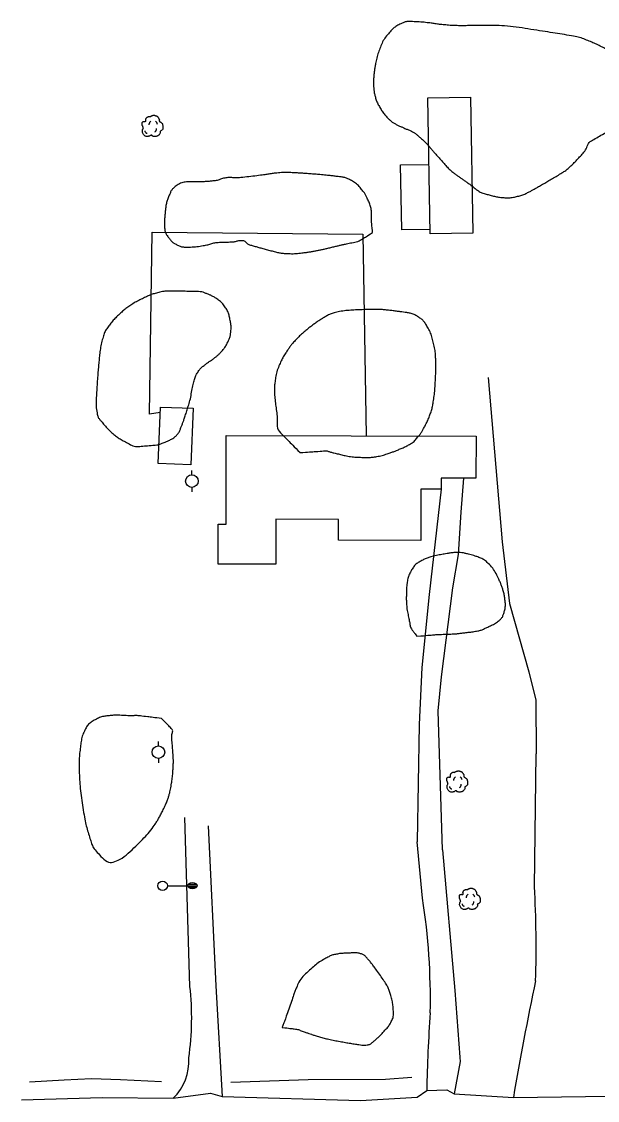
# Model space of a CAD drawing. Extents: x 2145380 to 2157287, y 139568 to 149130.
# Drawn here: x 2150036.3 to 2150219.7, y 141666.5 to 142010 of the extents above; entities that cross this region are included whole.
import ezdxf

# ---------------------------------------------------------------- set-up
doc = ezdxf.new("R2010")
doc.units = 0
for name, color, linetype in [('TOPO_Asphalt', 7, 'Continuous'), ('TOPO_Building', 7, 'Continuous'), ('TOPO_Concrete', 7, 'Continuous'), ('TOPO_Dirt Grav', 7, 'Continuous'), ('TOPO_Fence', 7, 'Continuous'), ('TOPO_Flowline', 7, 'Continuous'), ('TOPO_Light Pole', 7, 'Continuous'), ('TOPO_Power Pole', 7, 'Continuous'), ('TOPO_Tree', 7, 'Continuous'), ('TOPO_Tree Line', 7, 'Continuous'), ('TOPO_Wall Freestanding', 7, 'Continuous')]:
    doc.layers.add(name, color=color, linetype=linetype)

# ---------------------------------------------------------------- blocks, each defined once
blk = doc.blocks.new('LP')
at = {"layer": 'TOPO_Light Pole'}
blk.add_line((3.81, 0), (20.32, 0), dxfattribs=at)
for points in [[(20.32, 0), (27.94, 0)], [(20.32, 0), (23.5, 0)], [(20.83, 1.27), (27.43, 1.27)], [(20.83, 1.27), (23.5, 1.27)], [(23.71, 1.27), (27.43, 1.27)], [(23.71, 0), (27.94, 0)], [(20.83, -1.27), (27.43, -1.27)], [(20.83, -1.27), (23.5, -1.27)], [(23.71, -1.27), (27.43, -1.27)]]:
    blk.add_lwpolyline(points, dxfattribs=at)
blk.add_circle((0, 0), 3.81, dxfattribs=at)
blk.add_ellipse((24.13, 0), major_axis=(3.81, 0), ratio=0.666667, dxfattribs=at)
blk = doc.blocks.new('POWPOL')
at = {"layer": 'TOPO_Power Pole'}
for p, q in [((0, 10.2), (0, 17.3)), ((0, -10.2), (0, -17.3))]:
    blk.add_line(p, q, dxfattribs=at)
blk.add_circle((0, 0), 10.2, dxfattribs=at)
blk = doc.blocks.new('TREE')
at = {"layer": 'TOPO_Tree'}
for points in [[(-14.1, -0.4), (-14.2, 0.5), (-14.4, 1.4), (-14.6, 2.3), (-14.8, 3.2), (-15.5, 4), (-15.7, 4.9), (-15.8, 5.6), (-15.7, 6.3), (-15.7, 7), (-15.6, 7.9), (-15.7, 8.8), (-15.1, 9.7), (-14.6, 10.4), (-13.8, 10.5), (-13, 10.7), (-12.2, 11), (-11.1, 10), (-10.4, 10.7), (-9.4, 11.7), (-10.3, 13.3), (-9.8, 14.4), (-9.6, 15.1), (-9.3, 15.9), (-8.8, 16.5), (-8.2, 17.3), (-7.5, 17.7), (-6.7, 18.1), (-6.1, 18.4), (-5.6, 18.6), (-5.1, 18.7), (-4.5, 18.7), (-4, 18.5), (-3.5, 18.1)], [(-3.5, 17.6), (-3.1, 18.3), (-2.6, 18.8), (-1.9, 19.2), (-1, 19.7), (-0.2, 20), (0.7, 20.2), (1.6, 20.5), (2.5, 20.8), (3.4, 20.8), (4.1, 20.7), (4.8, 20.5), (5.5, 20.2), (6.4, 19.9), (7.3, 19.7), (8.2, 19.2), (9.4, 18.4), (10, 17.2), (10.8, 16), (11.2, 15.3), (11.6, 14.6), (11.9, 13.9), (12.2, 13.1), (11.4, 12), (11.9, 11.2), (12, 11), (12.2, 10.9), (12.4, 10.7), (12.9, 10.4), (13.5, 10), (14, 9.7), (14.7, 9.2), (15.4, 8.7), (16.1, 8.1), (16.7, 7.5), (16.9, 6.7), (17.1, 6), (17.6, 4.4), (17.7, 2.8), (17.7, 1.2), (17.7, -0.2), (17.8, -2.2), (16.6, -3), (15.5, -3.8), (14.3, -4.6), (13.2, -5.3)], [(13.2, -5.3), (13.3, -5.8), (13.4, -6.3), (13.4, -6.7), (13.8, -8.5), (12.2, -10), (10.8, -11.5), (10, -12.3), (9.1, -12.8), (8.2, -13.1), (6, -13.8), (3.3, -13.6), (1.3, -13.1), (0.5, -12.9), (-0.1, -11.4), (-0.8, -11.5), (-2, -11.6), (-3.3, -12.8), (-4.5, -13.1), (-6.1, -13.5), (-7.8, -14), (-9.3, -13.6), (-11.4, -13.1), (-12.8, -11.4), (-14.1, -9.4), (-15.3, -7.3), (-15.6, -5.1), (-15.1, -3), (-14.9, -1.9), (-13.9, -0.8), (-13.5, 0.1)], [(-4.2, 5.1), (-4.5, 6.1), (-4.3, 7.2), (-3.8, 8.2), (-3.3, 9.3), (-2.7, 10.3), (-1.6, 11)], [(5.9, 11.2), (6.5, 10.7), (7, 10.2), (7.4, 9.5), (7.9, 8.6), (8.3, 7.6), (8.5, 6.6)], [(-11.4, -4.5), (-11.5, -5.4), (-11, -6.3), (-10.1, -7.2), (-9.3, -8), (-8.5, -8.3), (-7.7, -8.1)], [(4.8, -6.3), (5.7, -5.7), (6.3, -4.9), (6.8, -3.9), (7.4, -2.8), (7.6, -1.7), (7.5, -0.6)]]:
    blk.add_open_spline(points, degree=3, dxfattribs=at)

msp = doc.modelspace()

# ---------------------------------------------------------------- linework, layer by layer
at = {"layer": 'TOPO_Asphalt'}
msp.add_lwpolyline([(2150036.31, 141666.66), (2150062.03, 141667.42), (2150084.63, 141667.15), (2150096.44, 141668.79), (2150100.18, 141667.72), (2150144.27, 141666.48), (2150162.33, 141667.55), (2150165.34, 141669.64), (2150171.75, 141669.83), (2150174.04, 141668.57), (2150192.94, 141667.37), (2150231.19, 141667.96), (2150284.16, 141668.2), (2150360.72, 141667.97), (2150418.15, 141668.5)], dxfattribs=at)
at = {"layer": 'TOPO_Building'}
for points in [[(2150166.41, 141942.44), (2150165.67, 141985.75), (2150179.31, 141985.98), (2150180.05, 141942.67)], [(2150101.5, 141878.16), (2150181.05, 141878.03), (2150181.03, 141864.62), (2150169.95, 141864.64), (2150169.94, 141861.15), (2150163.48, 141861.16), (2150163.45, 141844.79), (2150137.21, 141844.84), (2150137.22, 141851.48), (2150117.3, 141851.52), (2150117.28, 141837.25), (2150098.91, 141837.28), (2150098.93, 141849.98), (2150101.45, 141849.98)]]:
    msp.add_lwpolyline(points, close=True, dxfattribs=at)
at = {"layer": 'TOPO_Concrete'}
msp.add_lwpolyline([(2150166.39, 141943.81), (2150157.4, 141943.66), (2150157.04, 141964.36), (2150166.03, 141964.51)], dxfattribs=at)
at = {"layer": 'TOPO_Dirt Grav'}
for points in [[(2150184.92, 141896.68), (2150189.43, 141844.35), (2150191.7, 141824.67), (2150197.85, 141802.9), (2150200.05, 141793.95), (2150200.16, 141776.83)], [(2150170.35, 141746.23), (2150168.96, 141790.55), (2150170.04, 141801.37), (2150173.63, 141829.65), (2150175.49, 141840.35), (2150176.27, 141853.82), (2150177.13, 141864.63)], [(2150169.94, 141861.15), (2150166.09, 141827.57), (2150163.8, 141804.31), (2150162.9, 141786.16), (2150162.33, 141748.84)], [(2150199.65, 141734.52), (2150200.16, 141776.83)], [(2150089.93, 141702.79), (2150088.32, 141756.53)], [(2150095.74, 141753.93), (2150098.17, 141702.98), (2150100.18, 141667.72)], [(2150164.01, 141730.85), (2150162.33, 141748.84)], [(2150170.35, 141746.23), (2150174.32, 141701.5)], [(2150176.03, 141678.82), (2150174.04, 141668.57)]]:
    msp.add_lwpolyline(points, dxfattribs=at)
for centre, radius, start, end in [((2149849.27, 141715), 350.93, 358.3016, 3.1893), ((2149956.52, 141698.53), 210, 358.8739, 8.8534), ((2150001.54, 141692.84), 88.95, 351.7117, 6.4233), ((2151085.44, 141516.33), 905.19, 167.99562, 170.3943), ((2154545.04, 142018.62), 4382.21, 184.14995, 184.44735), ((2150621.47, 141661.18), 456.21, 175.8235, 178.9371), ((2150072.9, 141679.02), 16.69, 314.6403, 3.4219)]:
    msp.add_arc(centre, radius, start, end, dxfattribs=at)
at = {"layer": 'TOPO_Fence'}
msp.add_lwpolyline([(2150080.49, 141885.55), (2150077.1, 141885.04), (2150077.9, 141942.9), (2150144.99, 141942.3), (2150146.11, 141878.09)], dxfattribs=at)
at = {"layer": 'TOPO_Flowline'}
for points in [[(2150038.82, 141672.4), (2150049.86, 141673.05), (2150058.6, 141673.42), (2150067.84, 141673.12), (2150080.87, 141672.47)], [(2150103, 141672.26), (2150127.58, 141673.15), (2150152.23, 141673.28), (2150160.59, 141673.93)]]:
    msp.add_lwpolyline(points, dxfattribs=at)
at = {"layer": 'TOPO_Tree Line'}
for points in [[(2150223.45, 141975.33), (2150223.45, 141975.33), (2150221.68, 141974.29), (2150219.92, 141973.26), (2150218.15, 141972.22), (2150216.69, 141971.37), (2150216.28, 141969.38), (2150215.15, 141968.12), (2150214.05, 141966.88), (2150212.94, 141965.64), (2150211.73, 141964.49), (2150210.81, 141963.61), (2150209.9, 141962.73), (2150208.83, 141962.07), (2150207.31, 141961.12), (2150205.78, 141960.21), (2150204.23, 141959.32), (2150202.92, 141958.57), (2150201.61, 141957.82), (2150200.31, 141957.07), (2150199.39, 141956.55), (2150198.48, 141956.04), (2150197.55, 141955.55), (2150196.32, 141954.89), (2150194.98, 141954.51), (2150193.61, 141954.21), (2150192.28, 141953.91), (2150190.91, 141953.83), (2150189.57, 141953.96), (2150188.24, 141954.08), (2150186.91, 141954.36), (2150185.59, 141954.71), (2150184.27, 141955.07), (2150182.92, 141955.34), (2150181.78, 141956.1), (2150180.72, 141956.8), (2150179.82, 141957.66), (2150178.8, 141958.38), (2150177.95, 141958.98), (2150177.1, 141959.58), (2150176.25, 141960.18), (2150175.41, 141960.78), (2150174.56, 141961.38), (2150173.73, 141962.01), (2150172.46, 141962.98), (2150171.4, 141964.2), (2150170.34, 141965.39), (2150169.5, 141966.33), (2150168.66, 141967.27), (2150167.84, 141968.21), (2150167.12, 141969.04), (2150166.42, 141969.88), (2150165.7, 141970.7), (2150164.88, 141971.62), (2150163.96, 141972.43), (2150163.04, 141973.25), (2150162.34, 141973.88), (2150161.64, 141974.51), (2150160.8, 141974.93), (2150159.83, 141975.42), (2150158.82, 141975.77), (2150157.84, 141976.23), (2150156.95, 141976.63), (2150156.07, 141977.04), (2150155.2, 141977.5), (2150154.35, 141977.95), (2150153.65, 141978.61), (2150152.96, 141979.31), (2150151.96, 141980.33), (2150151.15, 141981.41), (2150150.43, 141982.64), (2150149.75, 141983.81), (2150149.23, 141984.99), (2150148.9, 141986.28), (2150148.64, 141987.28), (2150148.48, 141988.28), (2150148.45, 141989.29), (2150148.41, 141990.59), (2150148.43, 141991.9), (2150148.56, 141993.19), (2150148.66, 141994.33), (2150148.84, 141995.45), (2150149.06, 141996.58), (2150149.41, 141998.4), (2150149.94, 142000.14), (2150150.6, 142001.89), (2150151.26, 142003.61), (2150152.23, 142005.07), (2150153.46, 142006.51), (2150154.43, 142007.65), (2150155.5, 142008.49), (2150156.86, 142009.17), (2150157.81, 142009.65), (2150158.77, 142010), (2150159.78, 142009.99), (2150161.87, 142009.97), (2150163.98, 142009.83), (2150166.06, 142009.58), (2150167.4, 142009.41), (2150168.73, 142009.17), (2150170.08, 142009.04), (2150171.88, 142008.86), (2150173.69, 142008.72), (2150175.51, 142008.69), (2150177.41, 142008.65), (2150179.31, 142008.75), (2150181.21, 142008.74), (2150184.79, 142008.72), (2150188.38, 142008.8), (2150191.96, 142008.41), (2150195.74, 142008), (2150199.46, 142007.36), (2150203.2, 142006.79), (2150206.23, 142006.33), (2150209.25, 142005.86), (2150212.27, 142005.32), (2150214.08, 142004.98), (2150215.78, 142004.27), (2150217.51, 142003.59), (2150219.1, 142002.97), (2150220.6, 142002.21), (2150222.11, 142001.4), (2150223.56, 142000.62), (2150224.8, 141999.81), (2150226, 141998.46), (2150228.41, 141995.74), (2150229.23, 141992.51), (2150229.9, 141989.44), (2150230.78, 141985.35), (2150231.77, 141977.83), (2150227.6, 141976.58), (2150226.22, 141976.16), (2150224.83, 141975.75), (2150223.45, 141975.33)], [(2150148.12, 141942.87), (2150147.08, 141942.2), (2150146.04, 141941.53), (2150145, 141940.85), (2150143.44, 141939.84), (2150141.49, 141939.63), (2150139.68, 141939.21), (2150138.68, 141938.98), (2150137.68, 141938.76), (2150136.69, 141938.52), (2150135.44, 141938.23), (2150134.2, 141937.93), (2150132.96, 141937.64), (2150131.9, 141937.39), (2150130.84, 141937.18), (2150129.78, 141936.97), (2150128.69, 141936.75), (2150127.6, 141936.59), (2150126.49, 141936.44), (2150124.64, 141936.18), (2150122.76, 141936.06), (2150120.91, 141936.14), (2150119.66, 141936.19), (2150118.41, 141936.36), (2150117.19, 141936.67), (2150115.72, 141937.04), (2150114.27, 141937.43), (2150112.81, 141937.83), (2150111.6, 141938.16), (2150110.39, 141938.5), (2150109.18, 141938.84), (2150108.19, 141939.13), (2150107.46, 141940.24), (2150106.44, 141940.3), (2150105.48, 141940.37), (2150104.49, 141939.93), (2150103.51, 141939.87), (2150101.85, 141939.76), (2150100.17, 141939.85), (2150098.52, 141939.65), (2150097.21, 141939.49), (2150095.95, 141938.99), (2150094.65, 141938.75), (2150092.68, 141938.39), (2150090.65, 141938.19), (2150088.66, 141938.2), (2150087.56, 141938.2), (2150086.51, 141938.55), (2150085.47, 141939.1), (2150084.61, 141939.55), (2150084, 141940.11), (2150083.4, 141940.88), (2150082.66, 141941.84), (2150082.03, 141942.81), (2150081.91, 141943.94), (2150081.77, 141945.27), (2150081.83, 141946.61), (2150081.93, 141947.94), (2150082.02, 141949.09), (2150082.12, 141950.24), (2150082.31, 141951.39), (2150082.52, 141952.68), (2150082.98, 141953.88), (2150083.51, 141955.1), (2150083.89, 141955.98), (2150084.34, 141956.75), (2150085.17, 141957.37), (2150086.56, 141958.42), (2150088.06, 141958.89), (2150089.64, 141958.97), (2150091.06, 141959.04), (2150092.48, 141958.9), (2150093.9, 141958.98), (2150095.12, 141959.05), (2150096.34, 141959.13), (2150097.56, 141959.27), (2150098.97, 141959.44), (2150100.3, 141960.13), (2150101.72, 141960.27), (2150102.96, 141960.39), (2150104.23, 141960.14), (2150105.47, 141960.27), (2150108.02, 141960.52), (2150110.57, 141960.81), (2150113.11, 141961.13), (2150114.44, 141961.3), (2150115.76, 141961.56), (2150117.09, 141961.71), (2150119.09, 141961.93), (2150121.11, 141961.96), (2150123.11, 141961.85), (2150124.24, 141961.79), (2150125.36, 141961.72), (2150126.49, 141961.64), (2150128.13, 141961.51), (2150129.77, 141961.4), (2150131.41, 141961.26), (2150132.35, 141961.17), (2150133.28, 141961.07), (2150134.21, 141960.98), (2150135.54, 141960.84), (2150136.86, 141960.68), (2150138.19, 141960.51), (2150139.27, 141960.38), (2150140.28, 141959.96), (2150141.27, 141959.4), (2150142.73, 141958.57), (2150143.88, 141957.5), (2150144.91, 141956.19), (2150145.51, 141955.44), (2150145.97, 141954.67), (2150146.37, 141953.81), (2150146.98, 141952.48), (2150147.57, 141951.15), (2150147.72, 141949.72), (2150147.85, 141948.45), (2150147.67, 141947.18), (2150147.8, 141945.92), (2150147.91, 141944.9), (2150148.01, 141943.89), (2150148.12, 141942.87)], [(2150080.05, 141875.28), (2150080.05, 141875.28), (2150078, 141875.1), (2150075.96, 141874.91), (2150073.91, 141874.73), (2150072.18, 141874.58), (2150070.55, 141875.51), (2150068.96, 141876.38), (2150067.66, 141877.08), (2150066.55, 141877.84), (2150065.46, 141878.78), (2150064.13, 141879.93), (2150062.99, 141881.13), (2150061.87, 141882.5), (2150061.28, 141883.21), (2150060.69, 141883.92), (2150060.49, 141884.82), (2150060, 141887), (2150060.04, 141889.18), (2150060.17, 141891.35), (2150060.32, 141893.72), (2150060.46, 141896.08), (2150060.65, 141898.45), (2150060.8, 141900.27), (2150060.98, 141902.09), (2150061.17, 141903.9), (2150061.37, 141905.84), (2150061.75, 141907.74), (2150062.3, 141909.63), (2150062.71, 141910.99), (2150063.42, 141912.21), (2150064.29, 141913.35), (2150065.26, 141914.61), (2150066.29, 141915.72), (2150067.44, 141916.79), (2150068.48, 141917.75), (2150069.52, 141918.66), (2150070.7, 141919.45), (2150072.14, 141920.42), (2150073.64, 141921.2), (2150075.19, 141921.96), (2150076.38, 141922.54), (2150077.55, 141923.07), (2150078.83, 141923.44), (2150080.39, 141923.91), (2150081.98, 141924.19), (2150083.58, 141924.18), (2150084.71, 141924.17), (2150085.83, 141924.15), (2150086.96, 141924.13), (2150088.9, 141924.1), (2150090.85, 141924.06), (2150092.79, 141924), (2150093.71, 141923.97), (2150094.58, 141923.62), (2150095.45, 141923.3), (2150096.42, 141922.95), (2150097.28, 141922.5), (2150098.15, 141921.94), (2150099.41, 141921.11), (2150100.45, 141920.16), (2150101.3, 141918.86), (2150102.06, 141917.71), (2150102.42, 141916.5), (2150102.69, 141915.22), (2150102.98, 141913.82), (2150103.11, 141912.37), (2150102.93, 141910.98), (2150102.8, 141909.93), (2150102.51, 141908.9), (2150101.99, 141907.91), (2150101.39, 141906.76), (2150100.73, 141905.77), (2150099.88, 141904.84), (2150099.26, 141904.18), (2150098.63, 141903.57), (2150097.93, 141903.02), (2150097.02, 141902.3), (2150096.03, 141901.73), (2150095.11, 141901.02), (2150094.19, 141900.32), (2150093.29, 141899.63), (2150092.63, 141898.64), (2150091.79, 141897.37), (2150091.4, 141895.98), (2150091.04, 141894.56), (2150090.52, 141892.5), (2150090.24, 141890.39), (2150089.64, 141888.35), (2150089.18, 141886.79), (2150088.69, 141885.24), (2150088.17, 141883.7), (2150087.87, 141882.77), (2150087.52, 141881.87), (2150087.17, 141880.96), (2150086.8, 141879.99), (2150086.38, 141879.04), (2150085.63, 141878.26), (2150084.79, 141877.39), (2150083.77, 141876.86), (2150082.71, 141876.41), (2150081.82, 141876.03), (2150080.93, 141875.66), (2150080.05, 141875.28)], [(2150125.03, 141872.77), (2150123.06, 141874.74), (2150121.08, 141876.72), (2150119.11, 141878.69), (2150117.47, 141880.33), (2150117.89, 141883.17), (2150117.57, 141885.48), (2150117.29, 141887.51), (2150117.01, 141889.53), (2150116.88, 141891.57), (2150116.8, 141892.93), (2150116.88, 141894.31), (2150117.08, 141895.68), (2150117.36, 141897.6), (2150117.87, 141899.45), (2150118.68, 141901.24), (2150119.31, 141902.62), (2150120.03, 141903.87), (2150120.86, 141905.11), (2150121.5, 141906.05), (2150122.14, 141906.95), (2150122.89, 141907.8), (2150123.99, 141909.03), (2150125.15, 141910.17), (2150126.39, 141911.24), (2150127.36, 141912.07), (2150128.35, 141912.84), (2150129.36, 141913.59), (2150130.44, 141914.38), (2150131.55, 141915.1), (2150132.7, 141915.79), (2150133.78, 141916.44), (2150134.89, 141916.99), (2150136.12, 141917.3), (2150138.11, 141917.8), (2150140.12, 141918.03), (2150142.15, 141918.13), (2150144.28, 141918.24), (2150146.41, 141918.34), (2150148.54, 141918.32), (2150149.74, 141918.31), (2150150.94, 141918.31), (2150152.14, 141918.19), (2150153.57, 141918.05), (2150154.98, 141917.86), (2150156.41, 141917.68), (2150157.44, 141917.54), (2150158.47, 141917.4), (2150159.5, 141917.23), (2150160.75, 141917.02), (2150161.88, 141916.45), (2150162.99, 141915.72), (2150163.91, 141915.11), (2150164.6, 141914.38), (2150165.18, 141913.46), (2150166.1, 141911.96), (2150166.77, 141910.46), (2150167.2, 141908.8), (2150167.66, 141907.04), (2150168.07, 141905.28), (2150168.17, 141903.47), (2150168.23, 141902.28), (2150168.26, 141901.08), (2150168.24, 141899.88), (2150168.22, 141898.17), (2150168.16, 141896.45), (2150168.07, 141894.74), (2150167.96, 141892.77), (2150167.73, 141890.81), (2150167.43, 141888.84), (2150167.22, 141887.46), (2150166.86, 141886.11), (2150166.38, 141884.78), (2150165.86, 141883.33), (2150165.19, 141881.98), (2150164.46, 141880.62), (2150164, 141879.76), (2150163.49, 141878.97), (2150162.89, 141878.18), (2150162.04, 141877.07), (2150161.1, 141876.05), (2150159.89, 141875.35), (2150158.72, 141874.69), (2150157.52, 141874.17), (2150156.29, 141873.67), (2150155.25, 141873.25), (2150154.22, 141872.84), (2150153.15, 141872.48), (2150151.55, 141871.93), (2150149.92, 141871.54), (2150148.24, 141871.32), (2150147.24, 141871.19), (2150146.23, 141871.18), (2150145.22, 141871.22), (2150143.4, 141871.3), (2150141.57, 141871.35), (2150139.77, 141871.72), (2150138.29, 141872.02), (2150136.87, 141872.41), (2150135.41, 141872.74), (2150134.51, 141872.94), (2150133.63, 141873.35), (2150132.71, 141873.29), (2150130.15, 141873.11), (2150127.59, 141872.94), (2150125.03, 141872.77)], [(2150162.22, 141814.25), (2150161.74, 141814.9), (2150161.27, 141815.54), (2150160.79, 141816.19), (2150160.11, 141817.11), (2150160, 141818.34), (2150159.76, 141819.47), (2150159.39, 141821.21), (2150159.01, 141822.95), (2150158.91, 141824.72), (2150158.84, 141826.02), (2150158.87, 141827.32), (2150158.91, 141828.61), (2150158.93, 141829.45), (2150158.99, 141830.28), (2150159.09, 141831.12), (2150159.26, 141832.63), (2150159.76, 141834.04), (2150160.58, 141835.42), (2150161.25, 141836.56), (2150162.11, 141837.43), (2150163.23, 141838.07), (2150164.34, 141838.72), (2150165.46, 141839.22), (2150166.67, 141839.53), (2150167.54, 141839.76), (2150168.41, 141839.97), (2150169.3, 141840.15), (2150170.13, 141840.31), (2150170.95, 141840.46), (2150171.79, 141840.6), (2150173.03, 141840.8), (2150174.29, 141840.95), (2150175.53, 141840.94), (2150176.57, 141840.92), (2150177.6, 141840.67), (2150178.64, 141840.43), (2150179.52, 141840.22), (2150180.37, 141839.96), (2150181.23, 141839.65), (2150182.56, 141839.16), (2150183.8, 141838.56), (2150184.87, 141837.54), (2150186.47, 141836.02), (2150187.44, 141834.23), (2150188.35, 141832.31), (2150188.81, 141831.33), (2150189.21, 141830.37), (2150189.53, 141829.33), (2150189.92, 141828.1), (2150190.15, 141826.85), (2150190.31, 141825.6), (2150190.46, 141824.34), (2150190.33, 141823.04), (2150189.96, 141821.77), (2150189.67, 141820.82), (2150189.22, 141819.97), (2150188.44, 141819.33), (2150187.27, 141818.36), (2150186.05, 141817.76), (2150184.73, 141817.17), (2150183.72, 141816.71), (2150182.75, 141816.19), (2150181.67, 141815.99), (2150180.13, 141815.71), (2150178.58, 141815.52), (2150177.03, 141815.35), (2150175.98, 141815.23), (2150174.93, 141815.08), (2150173.88, 141815.02), (2150172.99, 141814.98), (2150172.11, 141814.97), (2150171.23, 141814.93), (2150170.06, 141814.88), (2150168.88, 141814.86), (2150167.71, 141814.75), (2150165.88, 141814.58), (2150164.05, 141814.42), (2150162.22, 141814.25)], [(2150080.93, 141788.08), (2150081.95, 141787.02), (2150082.98, 141785.95), (2150084, 141784.89), (2150084.66, 141784.2), (2150084.07, 141782.99), (2150084.14, 141782.04), (2150084.28, 141780.06), (2150084.48, 141778.08), (2150084.59, 141776.1), (2150084.67, 141774.88), (2150084.65, 141773.66), (2150084.59, 141772.44), (2150084.5, 141770.75), (2150084.3, 141769.06), (2150084.06, 141767.38), (2150083.93, 141766.49), (2150083.77, 141765.6), (2150083.56, 141764.73), (2150083.31, 141763.69), (2150082.99, 141762.68), (2150082.6, 141761.68), (2150082, 141760.17), (2150081.29, 141758.73), (2150080.53, 141757.3), (2150079.98, 141756.25), (2150079.39, 141755.24), (2150078.72, 141754.26), (2150077.15, 141751.95), (2150075.34, 141750.07), (2150073.26, 141748.03), (2150070.93, 141745.75), (2150068.36, 141743.42), (2150065.83, 141742.51), (2150064.12, 141741.89), (2150061.96, 141743.74), (2150060.36, 141745.53), (2150059.12, 141746.93), (2150058.6, 141748.29), (2150058.12, 141749.85), (2150057.5, 141751.86), (2150056.9, 141753.85), (2150056.52, 141755.91), (2150055.94, 141758.96), (2150055.44, 141762), (2150055.1, 141765.09), (2150054.8, 141767.9), (2150054.68, 141770.7), (2150054.66, 141773.51), (2150054.64, 141775.52), (2150054.87, 141777.52), (2150055.12, 141779.52), (2150055.33, 141781.23), (2150055.73, 141782.86), (2150056.52, 141784.47), (2150057.16, 141785.8), (2150058.17, 141786.76), (2150059.47, 141787.51), (2150060.78, 141788.27), (2150062.1, 141788.76), (2150063.52, 141788.91), (2150064.89, 141789.05), (2150066.25, 141789.16), (2150067.62, 141789.11), (2150068.62, 141789.07), (2150069.62, 141789), (2150070.62, 141788.97), (2150071.75, 141788.94), (2150072.88, 141789.05), (2150074, 141788.92), (2150076.31, 141788.64), (2150078.62, 141788.36), (2150080.93, 141788.08)], [(2150119.33, 141689.72), (2150119.33, 141689.72), (2150119.68, 141690.69), (2150120.03, 141691.65), (2150120.38, 141692.61), (2150121.24, 141694.98), (2150122.04, 141697.37), (2150122.88, 141699.75), (2150123.28, 141700.88), (2150123.69, 141701.99), (2150124.17, 141703.09), (2150125.07, 141705.19), (2150126.78, 141706.76), (2150128.5, 141708.33), (2150130.01, 141709.71), (2150131.55, 141710.85), (2150133.36, 141711.82), (2150134.38, 141712.38), (2150135.41, 141712.82), (2150136.54, 141713.03), (2150137.93, 141713.29), (2150139.32, 141713.34), (2150140.71, 141713.4), (2150141.83, 141713.45), (2150142.96, 141713.52), (2150144.08, 141713.26), (2150145.05, 141713.03), (2150145.85, 141712.37), (2150146.5, 141711.63), (2150147.31, 141710.7), (2150148.04, 141709.76), (2150148.76, 141708.78), (2150149.99, 141707.11), (2150151.2, 141705.47), (2150152.31, 141703.7), (2150152.98, 141702.63), (2150153.37, 141701.46), (2150153.77, 141700.24), (2150154.28, 141698.7), (2150154.55, 141697.14), (2150154.68, 141695.59), (2150154.8, 141694.26), (2150154.73, 141692.89), (2150154.05, 141691.57), (2150153.36, 141690.23), (2150152.5, 141689.31), (2150151.56, 141688.28), (2150150.74, 141687.38), (2150149.93, 141686.56), (2150149, 141685.75), (2150148.22, 141685.05), (2150147.41, 141684.33), (2150146.4, 141684.14), (2150145.54, 141683.97), (2150144.66, 141684.11), (2150143.8, 141684.24), (2150142.23, 141684.48), (2150140.66, 141684.71), (2150139.09, 141685), (2150137.3, 141685.33), (2150135.5, 141685.65), (2150133.72, 141686.06), (2150132.28, 141686.39), (2150130.85, 141686.8), (2150129.44, 141687.25), (2150128.6, 141687.52), (2150127.77, 141687.81), (2150126.94, 141688.08), (2150125.69, 141688.49), (2150124.49, 141689.09), (2150123.18, 141689.25), (2150121.9, 141689.41), (2150120.61, 141689.57), (2150119.33, 141689.72)]]:
    msp.add_open_spline(points, degree=3, dxfattribs=at)
at = {"layer": 'TOPO_Wall Freestanding'}
msp.add_lwpolyline([(2150090.95, 141886.87), (2150090.26, 141868.88), (2150079.87, 141869.28), (2150080.56, 141887.27)], close=True, dxfattribs=at)

# ---------------------------------------------------------------- block references
at = {"layer": 'TOPO_Light Pole', "xscale": 0.39370000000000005, "yscale": 0.3937000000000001}
msp.add_blockref('LP', (2150081.25, 141734.84), dxfattribs=at)
at = {"layer": 'TOPO_Power Pole', "xscale": 0.19685000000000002, "yscale": 0.19685000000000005}
for p in [(2150090.55, 141863.67), (2150079.91, 141777.37)]:
    msp.add_blockref('POWPOL', p, dxfattribs=at)
at = {"layer": 'TOPO_Tree', "xscale": 0.19685000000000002, "yscale": 0.19685000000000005}
for p in [(2150077.83, 141976.08), (2150174.86, 141767.33), (2150178.87, 141729.98)]:
    msp.add_blockref('TREE', p, dxfattribs=at)

doc.saveas('drawing.dxf')
